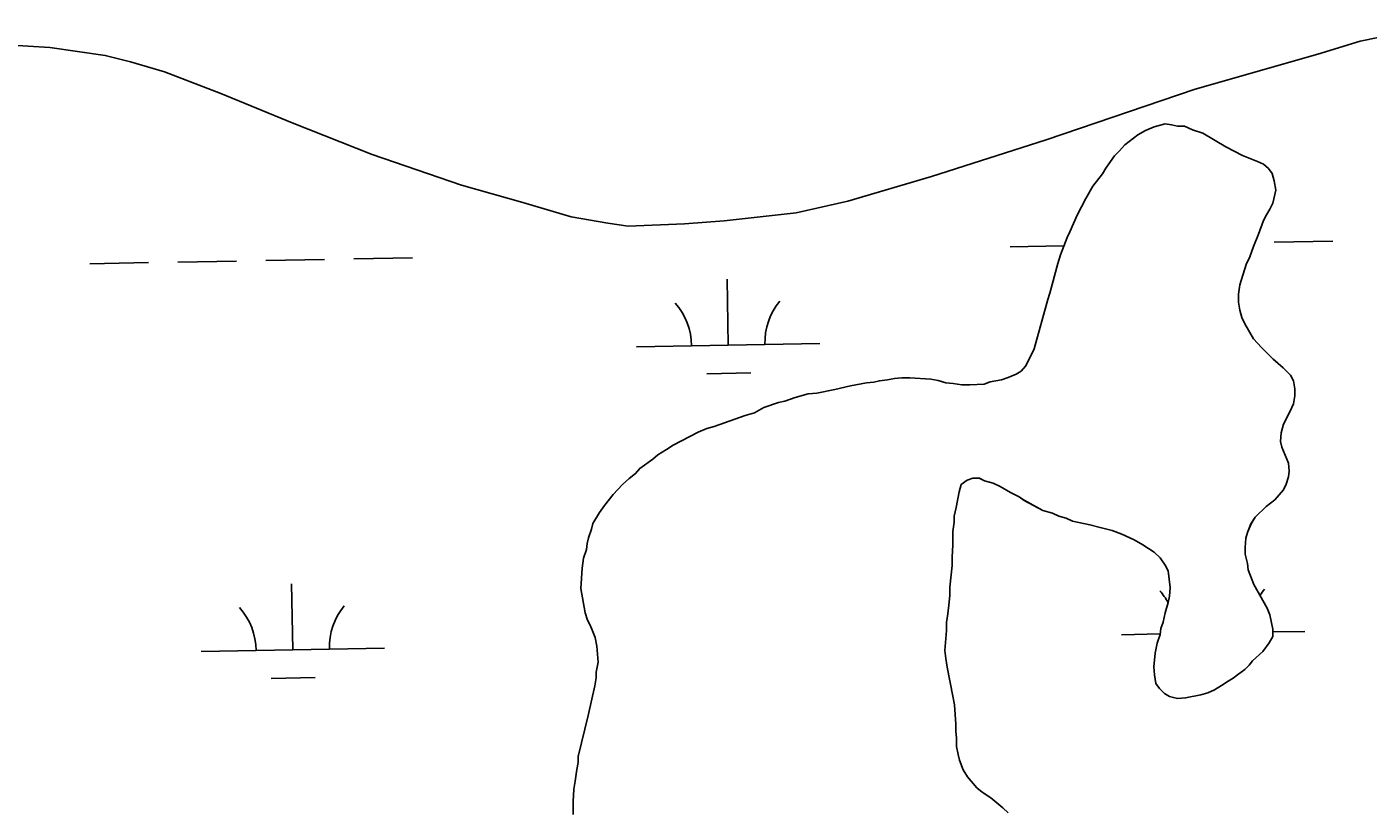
# Model space of a CAD drawing. Extents: x 3957609 to 3995875, y 234277 to 260273.
# Drawn here: x 3975003 to 3975735, y 254517 to 254945 of the extents above; entities that cross this region are included whole.
import ezdxf

# ---------------------------------------------------------------- set-up
doc = ezdxf.new("R2010")
doc.units = 0
for name, color, linetype in [('V-GRID-MAJR', 7, 'Continuous'), ('V-TOPO-SHOR', 7, 'Continuous'), ('V-WETL-SWMP', 7, 'Continuous')]:
    doc.layers.add(name, color=color, linetype=linetype)

msp = doc.modelspace()

# ---------------------------------------------------------------- linework, layer by layer
at = {"layer": 'V-GRID-MAJR'}
msp.add_spline([(3961591.061, 254847.703), (3966908.859, 254947.105), (3972226.642, 255047.279), (3977544.411, 255148.228), (3982862.165, 255249.95), (3988179.905, 255352.445), (3993497.629, 255455.714), (3993497.63, 255455.714)], degree=3, dxfattribs=at)
at = {"layer": 'V-TOPO-SHOR'}
for points in [[(3975362.046, 254837.499), (3975383.66, 254839.106), (3975422.955, 254843.493), (3975451.244, 254849.828), (3975496.814, 254863.264), (3975559.274, 254883.409), (3975640.588, 254911.053), (3975707.373, 254930.025), (3975730.55, 254937.138), (3975740.375, 254939.118)], [(3974992.435, 254935.162), (3975016.02, 254933.628), (3975046.289, 254929.353), (3975060.052, 254925.837), (3975078.535, 254920.367), (3975109.21, 254908.624), (3975148.146, 254892.571), (3975191.799, 254875.35), (3975240.564, 254858.527), (3975273.988, 254849.148), (3975300.333, 254841.33), (3975320.383, 254837.824), (3975331.391, 254836.272), (3975362.046, 254837.499)], [(3975413.317, 254739.997), (3975416.862, 254740.79), (3975422.374, 254742.768), (3975429.46, 254744.749), (3975434.184, 254745.15), (3975444.027, 254747.137), (3975452.69, 254749.119), (3975461.351, 254750.708), (3975465.289, 254751.11), (3975468.439, 254751.9), (3975472.773, 254752.302), (3975476.709, 254753.096), (3975480.647, 254753.498), (3975484.979, 254753.504), (3975496.403, 254752.734), (3975500.343, 254751.954), (3975504.677, 254750.778), (3975508.617, 254750.391), (3975513.344, 254749.611), (3975517.675, 254749.619), (3975525.552, 254750.024), (3975528.702, 254751.21), (3975535.001, 254752.402), (3975538.544, 254753.59), (3975542.874, 254755.566), (3975545.628, 254757.145), (3975547.988, 254759.906), (3975551.127, 254765.821), (3975552.698, 254769.368), (3975560.138, 254796.162), (3975561.314, 254799.709), (3975565.621, 254815.864), (3975567.188, 254820.592), (3975570.716, 254830.05), (3975572.287, 254833.204), (3975576.211, 254842.268), (3975580.924, 254851.337), (3975584.852, 254858.038), (3975589.961, 254864.741), (3975591.925, 254867.895), (3975596.64, 254874.598), (3975599.392, 254877.361), (3975602.145, 254880.515), (3975609.225, 254886.04), (3975613.554, 254888.412), (3975618.277, 254890.388), (3975624.183, 254891.973), (3975627.729, 254891.584), (3975630.88, 254890.802), (3975634.819, 254890.808), (3975639.154, 254888.846), (3975644.672, 254886.886), (3975657.287, 254879.423), (3975666.354, 254874.711), (3975674.63, 254871.573), (3975677.784, 254870.002), (3975680.544, 254867.643), (3975682.519, 254864.891), (3975683.704, 254860.954), (3975684.501, 254855.834), (3975682.936, 254848.742), (3975681.368, 254845.59), (3975679.404, 254842.436), (3975677.833, 254839.282), (3975675.089, 254831.795), (3975672.34, 254825.094), (3975670.38, 254819.577), (3975668.418, 254815.243), (3975664.892, 254804.208), (3975664.111, 254799.086), (3975664.119, 254794.755), (3975664.914, 254790.423), (3975666.102, 254786.487), (3975667.683, 254782.944), (3975672.422, 254774.68), (3975676.764, 254769.962), (3975680.313, 254766.423), (3975683.076, 254763.668), (3975685.441, 254761.704), (3975688.595, 254758.952), (3975692.542, 254755.019), (3975694.123, 254751.872), (3975694.915, 254747.54), (3975694.923, 254743.602), (3975694.141, 254739.268), (3975692.179, 254734.933), (3975688.646, 254728.232), (3975687.473, 254723.503), (3975687.086, 254718.776), (3975687.878, 254715.626), (3975691.438, 254706.967), (3975691.837, 254702.636), (3975691.448, 254699.484), (3975690.274, 254695.544), (3975688.704, 254692.39), (3975683.985, 254686.868), (3975679.266, 254683.317), (3975673.366, 254677.398), (3975671.011, 254673.849), (3975669.049, 254669.12), (3975668.265, 254665.968)], [(3975301.431, 254515.315), (3975301.419, 254522.406), (3975301.802, 254529.103), (3975302.584, 254533.434), (3975303.36, 254539.738), (3975304.143, 254543.678), (3975304.136, 254546.828), (3975309.615, 254569.288), (3975313.133, 254585.441), (3975313.914, 254589.777), (3975313.909, 254592.926), (3975315.083, 254598.442), (3975314.28, 254607.107), (3975313.485, 254611.832), (3975311.904, 254615.373), (3975310.717, 254618.522), (3975309.138, 254621.277), (3975307.95, 254625.213), (3975305.564, 254638.601), (3975306.334, 254649.629), (3975307.112, 254655.145), (3975308.681, 254659.874), (3975309.07, 254663.025), (3975309.852, 254666.177), (3975311.419, 254670.906), (3975312.203, 254674.06), (3975315.738, 254679.973), (3975318.489, 254683.915), (3975323.205, 254689.832), (3975328.317, 254695.353), (3975331.856, 254698.509), (3975335.397, 254701.274), (3975337.754, 254704.035), (3975344.836, 254709.165), (3975347.591, 254711.532), (3975352.311, 254714.297), (3975355.852, 254716.667), (3975369.625, 254723.777), (3975374.35, 254725.756), (3975378.286, 254726.943), (3975395.213, 254732.879), (3975400.331, 254734.462), (3975405.447, 254737.226), (3975413.317, 254739.997)], [(3975668.265, 254665.968), (3975667.88, 254660.846), (3975667.886, 254657.303), (3975669.076, 254652.183), (3975669.475, 254648.64), (3975672.639, 254640.768), (3975679.75, 254627.781), (3975681.331, 254624.24), (3975682.918, 254616.366), (3975682.924, 254612.427), (3975680.96, 254608.878), (3975677.423, 254604.147), (3975671.918, 254599.017), (3975669.952, 254596.652), (3975667.593, 254594.284), (3975663.659, 254591.522), (3975661.299, 254589.547), (3975658.545, 254587.968), (3975655.004, 254585.599), (3975651.07, 254583.229), (3975647.527, 254581.648), (3975643.59, 254580.46), (3975635.323, 254578.871), (3975630.991, 254578.472), (3975626.655, 254579.645), (3975623.897, 254581.216), (3975621.134, 254583.968), (3975619.162, 254586.723), (3975618.365, 254591.448), (3975617.966, 254595.779), (3975618.74, 254603.265), (3975619.913, 254608.78), (3975621.48, 254613.509), (3975621.869, 254616.661), (3975623.045, 254620.208), (3975624.218, 254625.33), (3975625.785, 254630.845), (3975626.567, 254634.392), (3975626.952, 254639.119), (3975625.756, 254648.175), (3975624.177, 254651.323), (3975621.413, 254655.257), (3975618.257, 254658.403), (3975611.949, 254662.333), (3975607.22, 254665.082), (3975600.519, 254668.221), (3975595.395, 254670.183), (3975588.696, 254671.748), (3975583.18, 254673.315), (3975573.725, 254675.268), (3975570.178, 254676.837), (3975566.235, 254678.013), (3975562.688, 254679.583), (3975557.566, 254681.15), (3975547.318, 254686.647), (3975544.557, 254688.613), (3975539.826, 254690.968), (3975534.307, 254694.11), (3975530.367, 254696.074), (3975525.638, 254697.247), (3975522.877, 254698.818), (3975519.332, 254698.812), (3975516.184, 254697.626), (3975513.036, 254695.257), (3975511.863, 254691.316), (3975510.3, 254682.649), (3975509.127, 254677.92), (3975509.133, 254674.771), (3975508.353, 254669.649), (3975508.365, 254662.165), (3975507.982, 254655.864), (3975507.988, 254651.137), (3975506.827, 254639.32), (3975506.833, 254634.986), (3975506.446, 254631.048), (3975505.668, 254624.744), (3975504.887, 254620.017), (3975504.896, 254615.686), (3975504.126, 254604.655), (3975504.525, 254600.324), (3975505.322, 254595.597), (3975508.496, 254579.85), (3975509.293, 254575.123), (3975510.098, 254564.492), (3975510.104, 254560.554), (3975510.503, 254557.009), (3975510.511, 254552.282), (3975511.306, 254547.95), (3975512.098, 254544.8), (3975514.077, 254539.685), (3975516.444, 254535.75), (3975521.575, 254529.85), (3975524.335, 254527.491), (3975529.066, 254524.347), (3975535.771, 254518.844), (3975538.532, 254516.092)]]:
    msp.add_lwpolyline(points, dxfattribs=at)
at = {"layer": 'V-WETL-SWMP'}
for p, q in [((3975539.626, 254824.885), (3975568.989, 254825.419)), ((3975683.602, 254827.503), (3975715.597, 254828.085)), ((3975037.801, 254815.761), (3975069.796, 254816.342)), ((3975085.793, 254816.633), (3975117.788, 254817.215)), ((3975133.785, 254817.506), (3975165.78, 254818.088)), ((3975181.777, 254818.379), (3975213.772, 254818.96)), ((3975385.982, 254771.341), (3975385.327, 254807.335)), ((3975335.99, 254770.432), (3975435.974, 254772.25)), ((3975374.264, 254755.695), (3975398.26, 254756.131)), ((3975148.492, 254605.134), (3975147.838, 254641.128)), ((3975600.326, 254613.35), (3975621.509, 254613.735)), ((3975682.921, 254614.852), (3975700.309, 254615.168)), ((3975098.501, 254604.225), (3975198.484, 254606.043)), ((3975136.775, 254589.488), (3975160.771, 254589.924))]:
    msp.add_line(p, q, dxfattribs=at)
for points in [[(3974992.435, 254935.162), (3975016.02, 254933.628), (3975046.29, 254929.353), (3975060.052, 254925.838), (3975078.534, 254920.366), (3975109.209, 254908.624), (3975148.146, 254892.572), (3975191.8, 254875.349), (3975240.564, 254858.527), (3975273.987, 254849.148), (3975300.333, 254841.33), (3975320.383, 254837.825), (3975331.391, 254836.271), (3975362.045, 254837.499), (3975383.66, 254839.106), (3975422.956, 254843.493), (3975451.244, 254849.827), (3975496.815, 254863.264), (3975559.275, 254883.409), (3975640.588, 254911.053), (3975707.373, 254930.026), (3975730.551, 254937.138), (3975740.374, 254939.119)], [(3975672.341, 254825.094), (3975675.088, 254831.794), (3975677.832, 254839.282), (3975679.403, 254842.436), (3975681.367, 254845.59), (3975682.937, 254848.743), (3975684.501, 254855.835), (3975683.705, 254860.954), (3975682.518, 254864.891), (3975680.544, 254867.644), (3975677.783, 254870.003), (3975674.63, 254871.574), (3975666.353, 254874.711), (3975657.287, 254879.423), (3975644.671, 254886.886), (3975639.154, 254888.846), (3975634.819, 254890.809), (3975630.88, 254890.802), (3975627.728, 254891.585), (3975624.183, 254891.973), (3975618.277, 254890.388), (3975613.554, 254888.411), (3975609.225, 254886.041), (3975602.145, 254880.515), (3975599.393, 254877.36), (3975596.64, 254874.599), (3975591.925, 254867.895), (3975589.961, 254864.741), (3975584.851, 254858.038), (3975580.923, 254851.336), (3975576.212, 254842.269), (3975572.288, 254833.204), (3975570.717, 254830.051), (3975567.188, 254820.592), (3975565.62, 254815.863), (3975561.314, 254799.708), (3975560.138, 254796.162), (3975552.698, 254769.367), (3975551.128, 254765.82), (3975547.987, 254759.907), (3975545.628, 254757.146), (3975542.873, 254755.566), (3975538.544, 254753.59), (3975535.001, 254752.403), (3975528.701, 254751.211), (3975525.552, 254750.024), (3975517.676, 254749.618), (3975513.343, 254749.611), (3975508.616, 254750.391), (3975504.677, 254750.778), (3975500.342, 254751.953), (3975496.402, 254752.734), (3975484.979, 254753.504), (3975480.647, 254753.497), (3975476.709, 254753.096), (3975472.772, 254752.302), (3975468.44, 254751.901), (3975465.29, 254751.109), (3975461.352, 254750.708), (3975452.69, 254749.119), (3975444.028, 254747.136), (3975434.185, 254745.151), (3975429.459, 254744.749), (3975422.373, 254742.768), (3975416.862, 254740.79), (3975413.318, 254739.997), (3975405.446, 254737.227), (3975400.33, 254734.462), (3975395.212, 254732.878)], [(3975509.132, 254674.77), (3975509.127, 254677.921), (3975510.301, 254682.649), (3975511.862, 254691.317), (3975513.037, 254695.257), (3975516.184, 254697.626), (3975519.333, 254698.812), (3975522.878, 254698.818), (3975525.638, 254697.247), (3975530.366, 254696.073), (3975534.308, 254694.11), (3975539.827, 254690.968), (3975544.557, 254688.613), (3975547.317, 254686.648), (3975557.566, 254681.15), (3975562.689, 254679.583), (3975566.236, 254678.013), (3975570.177, 254676.838), (3975573.724, 254675.268), (3975583.18, 254673.314), (3975588.696, 254671.748), (3975595.395, 254670.183), (3975600.518, 254668.222), (3975607.219, 254665.082), (3975611.949, 254662.333), (3975618.257, 254658.404), (3975621.413, 254655.258), (3975624.177, 254651.324), (3975625.757, 254648.176), (3975626.953, 254639.119), (3975626.567, 254634.392), (3975625.785, 254630.846), (3975624.219, 254625.33), (3975623.045, 254620.208), (3975621.869, 254616.661), (3975621.481, 254613.509), (3975619.913, 254608.781), (3975618.74, 254603.265), (3975617.965, 254595.78), (3975618.365, 254591.448), (3975619.161, 254586.723), (3975621.134, 254583.969), (3975623.896, 254581.217), (3975626.655, 254579.646), (3975630.99, 254578.471), (3975635.322, 254578.872), (3975643.59, 254580.461), (3975647.527, 254581.649), (3975651.069, 254583.23), (3975655.004, 254585.599), (3975658.545, 254587.968), (3975661.299, 254589.548), (3975663.659, 254591.521), (3975667.593, 254594.285), (3975669.953, 254596.652), (3975671.918, 254599.018), (3975677.424, 254604.147), (3975680.961, 254608.879), (3975682.925, 254612.427), (3975682.918, 254616.365), (3975681.33, 254624.24), (3975679.749, 254627.782), (3975672.639, 254640.768), (3975669.475, 254648.64), (3975669.075, 254652.184), (3975667.886, 254657.303), (3975667.88, 254660.847), (3975668.265, 254665.968), (3975669.048, 254669.12), (3975671.01, 254673.85), (3975673.367, 254677.398), (3975679.266, 254683.316), (3975683.986, 254686.868), (3975688.704, 254692.39), (3975690.274, 254695.543), (3975691.449, 254699.484), (3975691.838, 254702.635), (3975691.437, 254706.967), (3975687.878, 254715.626), (3975687.086, 254718.776), (3975687.472, 254723.503), (3975688.646, 254728.231), (3975692.18, 254734.932), (3975694.142, 254739.268), (3975694.923, 254743.602), (3975694.916, 254747.54), (3975694.122, 254751.871), (3975692.541, 254755.02), (3975688.596, 254758.952), (3975683.075, 254763.669), (3975676.763, 254769.961), (3975672.423, 254774.68), (3975667.683, 254782.944), (3975666.102, 254786.486), (3975664.914, 254790.423), (3975664.119, 254794.754), (3975664.112, 254799.086), (3975664.892, 254804.208), (3975668.419, 254815.242), (3975670.381, 254819.577), (3975672.341, 254825.094)], [(3975395.212, 254732.878), (3975378.286, 254726.943), (3975374.349, 254725.755), (3975369.626, 254723.778), (3975355.853, 254716.666), (3975352.312, 254714.297), (3975347.59, 254711.533), (3975344.837, 254709.165), (3975337.755, 254704.034), (3975335.397, 254701.273), (3975331.856, 254698.51), (3975328.317, 254695.353), (3975323.205, 254689.831), (3975318.489, 254683.916), (3975315.738, 254679.973), (3975312.203, 254674.059), (3975311.42, 254670.907), (3975309.852, 254666.178), (3975309.07, 254663.026), (3975308.681, 254659.874), (3975307.113, 254655.145), (3975306.334, 254649.63), (3975305.564, 254638.601), (3975307.949, 254625.213), (3975309.137, 254621.277), (3975310.717, 254618.522), (3975311.904, 254615.373), (3975313.485, 254611.831), (3975314.28, 254607.106), (3975315.082, 254598.442), (3975313.909, 254592.927), (3975313.914, 254589.776), (3975313.133, 254585.442), (3975309.615, 254569.288), (3975304.137, 254546.829), (3975304.142, 254543.678), (3975303.361, 254539.738), (3975302.583, 254533.435), (3975301.802, 254529.102), (3975301.419, 254522.405), (3975301.431, 254515.316)], [(3975538.533, 254516.092), (3975535.772, 254518.845), (3975529.067, 254524.348), (3975524.336, 254527.491), (3975521.575, 254529.85), (3975516.445, 254535.75), (3975514.076, 254539.684), (3975512.098, 254544.801), (3975511.306, 254547.951), (3975510.511, 254552.282), (3975510.503, 254557.008), (3975510.104, 254560.553), (3975510.097, 254564.491), (3975509.292, 254575.124), (3975508.497, 254579.849), (3975505.321, 254595.598), (3975504.525, 254600.323), (3975504.125, 254604.655), (3975504.895, 254615.685), (3975504.888, 254620.017), (3975505.668, 254624.745), (3975506.445, 254631.048), (3975506.833, 254634.987), (3975506.826, 254639.319), (3975507.988, 254651.137), (3975507.981, 254655.863), (3975508.364, 254662.166), (3975508.352, 254669.649), (3975509.132, 254674.77)]]:
    msp.add_lwpolyline(points, dxfattribs=at)
for centre, start, end in [((3975330.739, 254770.812), 0.269879, 41.813537), ((3975441.207, 254772.82), 140.269876, 181.813534), ((3975595.075, 254613.729), 29.29521, 41.813537), ((3975705.543, 254615.738), 140.269876, 147.242505), ((3975093.25, 254604.605), 0.269879, 41.813537), ((3975203.718, 254606.613), 140.269876, 181.813534)]:
    msp.add_arc(centre, 35.246, start, end, dxfattribs=at)

doc.saveas('drawing.dxf')
